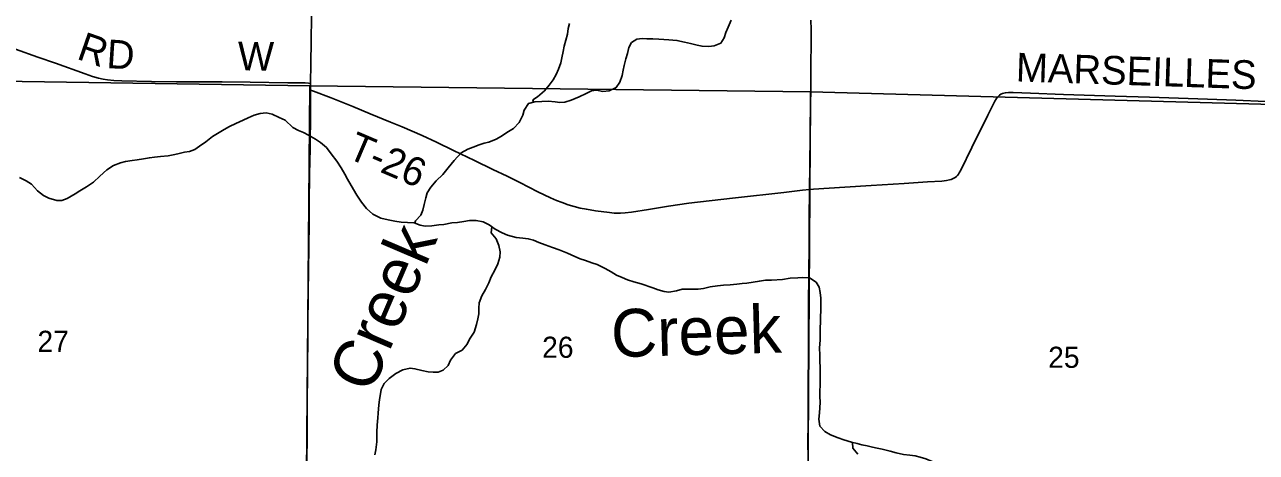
# Model space of a CAD drawing. Extents: x 1584893 to 1934202, y 663575 to 1091909.
# Drawn here: x 1731635 to 1744528, y 970795 to 975273 of the extents above; entities that cross this region are included whole.
import ezdxf

# ---------------------------------------------------------------- set-up
doc = ezdxf.new("R2010")
doc.units = 0
for name, color, linetype in [('GM_X_County_Road', 7, 'Continuous'), ('GM_X_County_Road_Text', 7, 'Continuous'), ('GM_X_Major_River', 7, 'Continuous'), ('GM_X_Major_River_Text', 7, 'Continuous'), ('GM_X_Minor_River', 7, 'Continuous'), ('GM_X_Minor_River_Text', 7, 'Continuous'), ('GM_X_Section', 7, 'Continuous'), ('GM_X_Section_Text', 7, 'Continuous'), ('GM_X_Township_Road', 7, 'Continuous'), ('GM_X_Township_Road_Text', 7, 'Continuous')]:
    doc.layers.add(name, color=color, linetype=linetype)

msp = doc.modelspace()

# ---------------------------------------------------------------- linework, layer by layer
at = {"layer": 'GM_X_County_Road'}
for points in [[(1734628, 974658), (1734629, 974662), (1734631, 974859), (1734634, 975105), (1734638, 975351), (1734642, 975745), (1734647, 976237), (1734652, 976631), (1734659, 977238), (1734668, 977927), (1734670, 978189), (1734673, 978468), (1734674, 978583), (1734676, 978698), (1734680, 978944), (1734685, 979600), (1734690, 979929), (1734691, 979945), (1734692, 979972)], [(1739852, 973547), (1739855, 973794), (1739859, 974122), (1739860, 974303), (1739862, 974434), (1739865, 974598), (1739865, 974713), (1739867, 975220), (1739866, 975319)], [(1731541, 975016), (1731773, 974933), (1731959, 974868), (1732268, 974757), (1732345, 974731), (1732408, 974713), (1732456, 974702), (1732504, 974695), (1732569, 974688), (1732651, 974683), (1732963, 974678), (1733225, 974673), (1733389, 974673), (1733570, 974674), (1733701, 974673), (1733997, 974670), (1734390, 974665), (1734522, 974663), (1734571, 974662), (1734608, 974659), (1734628, 974658)], [(1734628, 974588), (1734628, 974658)], [(1734581, 969366), (1734582, 969543), (1734583, 969871), (1734587, 970528), (1734592, 970938), (1734593, 971348), (1734595, 971578), (1734598, 972103), (1734602, 972464), (1734609, 972940), (1734612, 973202), (1734613, 973399), (1734618, 973711), (1734623, 973973), (1734627, 974367), (1734628, 974588)], [(1739835, 969296), (1739836, 969498), (1739836, 969776), (1739836, 969907), (1739837, 970186), (1739836, 970285), (1739836, 970449), (1739835, 970695), (1739835, 970727), (1739834, 970908), (1739837, 971088), (1739838, 971269), (1739838, 971515), (1739839, 971810), (1739840, 972089), (1739841, 972318), (1739843, 972679), (1739846, 972958), (1739848, 973237), (1739852, 973547)]]:
    msp.add_lwpolyline(points, dxfattribs=at)
at = {"layer": 'GM_X_Major_River'}
for points in [[(1732079, 973453), (1732164, 973502), (1732214, 973534), (1732281, 973575), (1732356, 973625), (1732423, 973686), (1732494, 973754), (1732564, 973797), (1732637, 973827), (1732691, 973840), (1732761, 973851), (1732812, 973859), (1732880, 973868), (1732942, 973880), (1732994, 973885), (1733057, 973891), (1733139, 973900), (1733189, 973909), (1733240, 973921), (1733310, 973936), (1733360, 973946), (1733417, 973967), (1733467, 973999), (1733530, 974046), (1733600, 974100), (1733655, 974133), (1733722, 974175), (1733778, 974208), (1733847, 974238), (1733923, 974271), (1733974, 974297), (1734036, 974324), (1734101, 974344), (1734163, 974349), (1734227, 974334), (1734299, 974300), (1734363, 974273)], [(1734363, 974273), (1734443, 974196), (1734500, 974166), (1734554, 974143), (1734608, 974114)], [(1734608, 974114), (1734679, 974075), (1734731, 974038), (1734795, 973985), (1734842, 973919), (1734904, 973842), (1734949, 973773), (1734987, 973706), (1735016, 973654), (1735052, 973587), (1735111, 973486), (1735162, 973413), (1735214, 973349), (1735281, 973290), (1735363, 973247), (1735441, 973230), (1735509, 973217), (1735577, 973206), (1735641, 973200), (1735712, 973197), (1735777, 973172), (1735828, 973162), (1735898, 973165), (1735970, 973176), (1736022, 973182), (1736107, 973197), (1736167, 973202), (1736231, 973212), (1736290, 973221), (1736360, 973224), (1736436, 973208), (1736496, 973177), (1736559, 973132), (1736633, 973093), (1736691, 973069), (1736779, 973046), (1736849, 973039), (1736907, 973032), (1736961, 973018), (1737017, 972993), (1737083, 972966), (1737161, 972941), (1737231, 972916), (1737317, 972881), (1737393, 972845), (1737449, 972822), (1737505, 972803), (1737571, 972779), (1737627, 972760), (1737711, 972719), (1737774, 972684), (1737832, 972651), (1737890, 972625), (1737946, 972602), (1738012, 972581), (1738088, 972558), (1738212, 972517), (1738268, 972498), (1738328, 972478), (1738378, 972471), (1738459, 972486), (1738517, 972502), (1738567, 972505), (1738619, 972503), (1738685, 972502), (1738740, 972510), (1738812, 972527), (1738888, 972538), (1738951, 972544), (1739019, 972549), (1739089, 972556), (1739145, 972562), (1739196, 972567), (1739262, 972577), (1739326, 972588), (1739390, 972597), (1739453, 972599), (1739569, 972606), (1739649, 972617), (1739730, 972622), (1739780, 972626), (1739852, 972621), (1739922, 972576), (1739951, 972524), (1739963, 972467), (1739968, 972411), (1739970, 972345), (1739969, 972276), (1739966, 972216), (1739964, 972038), (1739962, 971969), (1739957, 971889), (1739958, 971811), (1739959, 971752), (1739963, 971680), (1739962, 971608), (1739963, 971552), (1739963, 971493), (1739960, 971441), (1739960, 971379), (1739961, 971319)], [(1731580, 973671), (1731652, 973638), (1731706, 973601), (1731769, 973532), (1731833, 973485), (1731889, 973457), (1731973, 973430), (1732023, 973431), (1732079, 973453)], [(1739961, 971319), (1739958, 971263), (1739956, 971208), (1739949, 971142), (1739958, 971070), (1740012, 971013), (1740070, 970980), (1740150, 970947), (1740210, 970925), (1740290, 970902), (1740348, 970887), (1740400, 970875), (1740454, 970864), (1740510, 970851), (1740560, 970839), (1740612, 970828), (1740694, 970807), (1740758, 970789), (1740836, 970774), (1740902, 970765), (1740958, 970759), (1741010, 970746), (1741070, 970729), (1741136, 970699)]]:
    msp.add_lwpolyline(points, dxfattribs=at)
at = {"layer": 'GM_X_Minor_River'}
for points in [[(1735718, 973195), (1735728, 973219), (1735783, 973279), (1735803, 973331), (1735816, 973389), (1735833, 973459), (1735849, 973513), (1735886, 973571), (1735943, 973638), (1736012, 973704), (1736069, 973772), (1736130, 973851), (1736203, 973931), (1736275, 973970), (1736330, 973990), (1736394, 974015), (1736444, 974033), (1736495, 974044), (1736571, 974072), (1736626, 974105), (1736684, 974143), (1736751, 974184), (1736812, 974248), (1736849, 974326), (1736865, 974376), (1736908, 974448), (1736976, 974465), (1737049, 974468), (1737115, 974470), (1737187, 974463), (1737237, 974459), (1737289, 974460), (1737356, 974483), (1737440, 974517), (1737513, 974552), (1737569, 974578), (1737620, 974585), (1737688, 974574), (1737754, 974580), (1737827, 974615), (1737865, 974671), (1737888, 974741), (1737899, 974795), (1737909, 974845), (1737928, 974915), (1737945, 974971), (1737959, 975032), (1737988, 975085), (1738042, 975121), (1738099, 975126), (1738149, 975124), (1738211, 975123), (1738275, 975119), (1738379, 975114), (1738462, 975107), (1738542, 975090), (1738606, 975075), (1738676, 975058), (1738726, 975046), (1738798, 975043), (1738852, 975049), (1738921, 975080), (1738957, 975134), (1738976, 975190), (1738999, 975246), (1739030, 975320)], [(1736961, 974461), (1736955, 974485), (1737005, 974517), (1737076, 974579), (1737127, 974638), (1737169, 974696), (1737198, 974752), (1737225, 974808), (1737247, 974872), (1737258, 974924), (1737271, 974990), (1737283, 975046), (1737300, 975110), (1737317, 975173), (1737325, 975233), (1737338, 975285)], [(1736526, 973156), (1736519, 973094), (1736570, 973030), (1736600, 972959), (1736613, 972895), (1736609, 972838), (1736590, 972768), (1736557, 972704), (1736518, 972633), (1736493, 972571), (1736459, 972499), (1736422, 972435), (1736393, 972359), (1736390, 972305), (1736388, 972244), (1736379, 972194), (1736365, 972132), (1736340, 972054), (1736293, 971980), (1736266, 971928), (1736215, 971865), (1736145, 971829), (1736094, 971759), (1736067, 971704), (1736017, 971654), (1735962, 971636), (1735910, 971633), (1735860, 971637), (1735794, 971652), (1735720, 971671), (1735670, 971677), (1735595, 971660), (1735521, 971619), (1735450, 971569), (1735397, 971516), (1735366, 971454), (1735349, 971345), (1735343, 971293), (1735334, 971207), (1735331, 971157), (1735324, 971081), (1735322, 971008), (1735323, 970958), (1735323, 970906), (1735310, 970820), (1735301, 970770)], [(1740301, 970899), (1740303, 970839), (1740355, 970777)]]:
    msp.add_lwpolyline(points, dxfattribs=at)
at = {"layer": 'GM_X_Section'}
for points in [[(1729294, 974711), (1734620, 974633), (1734576, 969349), (1729280, 969380)], [(1734620, 974633), (1739862, 974568), (1739827, 969280), (1734576, 969349)], [(1739862, 974568), (1745214, 974422), (1745166, 969358), (1745150, 969140), (1739827, 969280)]]:
    msp.add_lwpolyline(points, close=True, dxfattribs=at)
at = {"layer": 'GM_X_Township_Road'}
for points in [[(1734628, 974588), (1734658, 974577), (1734842, 974506), (1735070, 974414), (1735252, 974339), (1735465, 974253), (1735587, 974203), (1735692, 974158), (1735797, 974111), (1735945, 974041), (1736123, 973956), (1736345, 973849), (1736537, 973757), (1736685, 973685), (1736817, 973620), (1737008, 973524), (1737141, 973459), (1737201, 973433), (1737262, 973409), (1737324, 973387), (1737387, 973368), (1737450, 973352), (1737515, 973340), (1737612, 973324), (1737758, 973305), (1737807, 973300), (1737840, 973298), (1737873, 973298), (1737922, 973301), (1737987, 973310), (1738165, 973338), (1738376, 973372), (1738587, 973402), (1738799, 973428), (1739076, 973460), (1739582, 973517), (1739777, 973540), (1739852, 973547)], [(1739852, 973547), (1739892, 973550), (1740219, 973572), (1740497, 973589), (1740841, 973610), (1741087, 973626), (1741235, 973635), (1741284, 973640), (1741316, 973647), (1741332, 973651), (1741347, 973657), (1741361, 973665), (1741375, 973674), (1741388, 973684), (1741399, 973695), (1741410, 973708), (1741419, 973721), (1741435, 973750), (1741550, 973986), (1741719, 974324), (1741792, 974471), (1741809, 974499), (1741818, 974512), (1741829, 974525), (1741841, 974535), (1741855, 974544), (1741870, 974551), (1741886, 974556), (1741902, 974560), (1741935, 974562), (1741984, 974561), (1742164, 974554), (1742509, 974542), (1743050, 974524), (1743411, 974513), (1744018, 974492), (1744313, 974482), (1744624, 974468)]]:
    msp.add_lwpolyline(points, dxfattribs=at)

# ---------------------------------------------------------------- texts
at = {"layer": 'GM_X_County_Road_Text'}
for s, rotation, p in [('R', 340.7912, (1732169, 974918)), ('D', 356.4088, (1732487, 974819)), ('W', 359.2786, (1733865, 974794))]:
    msp.add_text(s, height=300, rotation=rotation, dxfattribs=at).set_placement(p)
at = {"layer": 'GM_X_Major_River_Text'}
msp.add_text('Creek', height=500.1, rotation=1.6166, dxfattribs=at).set_placement((1737780, 971790))
at = {"layer": 'GM_X_Minor_River_Text'}
msp.add_text('Creek', height=500.1, rotation=66.8339, dxfattribs=at).set_placement((1735260, 971396))
at = {"layer": 'GM_X_Section_Text'}
for s, p in [('27', (1731769, 971847)), ('26', (1737052, 971785)), ('25', (1742349, 971680))]:
    msp.add_text(s, height=221, rotation=0, dxfattribs=at).set_placement(p)
at = {"layer": 'GM_X_Township_Road_Text'}
for s, rotation, p in [('MARSEILLES', 358.1057, (1742008, 974679)), ('T-26', 336.8988, (1734996, 973883))]:
    msp.add_text(s, height=300, rotation=rotation, dxfattribs=at).set_placement(p)

doc.saveas('drawing.dxf')
